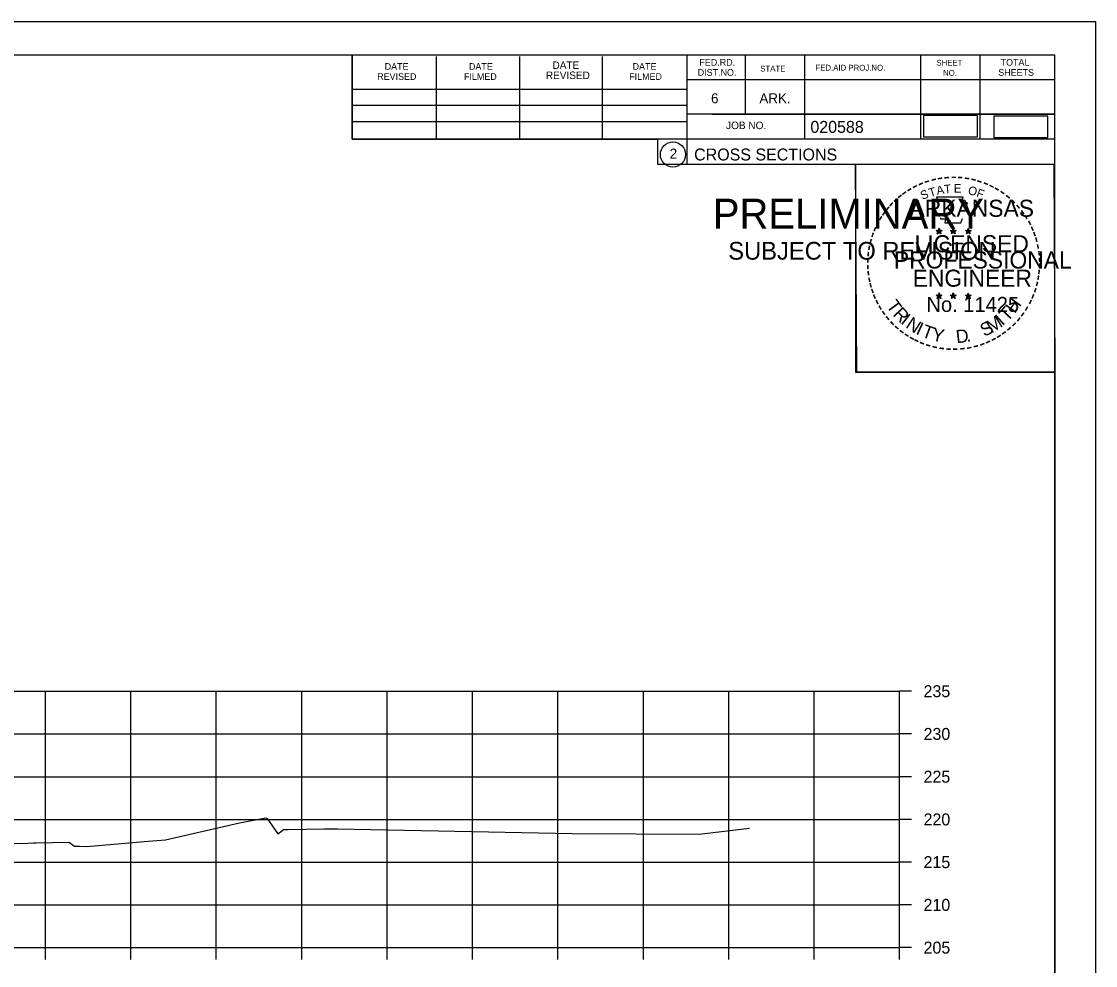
# Model space of a CAD drawing. Extents: x 1368968 to 1369915, y 377395 to 380381.
# Drawn here: x 1369789 to 1369914.7, y 378564.3 to 378674.7 of the extents above; entities that cross this region are included whole.
import ezdxf

# ---------------------------------------------------------------- set-up
doc = ezdxf.new("R2010")
doc.units = 0
for name, color, linetype in [('Default', 7, 'Continuous'), ('S_BREAKLINE_ANNOT', 7, 'Continuous'), ('S_BRIDGE', 7, 'Continuous'), ('S_BRIDGE_ANNOT', 7, 'Continuous'), ('S_BUILDING_ANNOT', 7, 'Continuous'), ('S_CAL_CORNER', 7, 'Continuous'), ('S_CTL_TABLE', 7, 'Continuous'), ('S_DITCHLINE_ANNOT', 7, 'Continuous'), ('S_DROP_INLET', 7, 'Continuous')]:
    doc.layers.add(name, color=color, linetype=linetype)

msp = doc.modelspace()

# ---------------------------------------------------------------- linework, layer by layer
at = {"layer": 'Default'}
for points in [[(1369894.57, 378661.22), (1369900.91, 378661.22), (1369900.91, 378663.74), (1369894.57, 378663.74)], [(1369902.8, 378661.14), (1369909.14, 378661.14), (1369909.14, 378663.66), (1369902.8, 378663.66)]]:
    msp.add_lwpolyline(points, close=True, dxfattribs=at)
at = {"layer": 'S_BREAKLINE_ANNOT'}
for p, q in [((1369891.78, 378566.37), (1369891.78, 378596.37)), ((1369893.18, 378596.37), (1369891.78, 378596.37)), ((1369893.18, 378591.37), (1369891.78, 378591.37)), ((1369893.18, 378586.37), (1369891.78, 378586.37)), ((1369893.18, 378581.37), (1369891.78, 378581.37)), ((1369893.18, 378576.37), (1369891.78, 378576.37)), ((1369893.18, 378571.37), (1369891.78, 378571.37)), ((1369611.78, 378566.37), (1369891.78, 378566.37)), ((1369791.78, 378564.97), (1369791.78, 378566.37)), ((1369801.78, 378564.97), (1369801.78, 378566.37)), ((1369811.78, 378564.97), (1369811.78, 378566.37)), ((1369821.78, 378564.97), (1369821.78, 378566.37)), ((1369831.78, 378564.97), (1369831.78, 378566.37)), ((1369841.78, 378564.97), (1369841.78, 378566.37)), ((1369851.78, 378564.97), (1369851.78, 378566.37)), ((1369861.78, 378564.97), (1369861.78, 378566.37)), ((1369871.78, 378564.97), (1369871.78, 378566.37)), ((1369881.78, 378564.97), (1369881.78, 378566.37)), ((1369891.78, 378564.97), (1369891.78, 378566.37)), ((1369893.18, 378566.37), (1369891.78, 378566.37))]:
    msp.add_line(p, q, dxfattribs=at)
at = {"layer": 'S_BRIDGE_ANNOT'}
for p, q in [((1369593.78, 378670.83), (1369909.96, 378670.83)), ((1369827.7, 378660.95), (1369827.7, 378670.83)), ((1369837.56, 378660.95), (1369837.56, 378670.63)), ((1369847.32, 378660.95), (1369847.32, 378670.63)), ((1369857, 378660.95), (1369857, 378670.63)), ((1369866.86, 378670.83), (1369866.86, 378658.03)), ((1369873.7, 378670.83), (1369873.7, 378663.89)), ((1369880.64, 378670.83), (1369880.64, 378660.95)), ((1369894.22, 378670.83), (1369894.22, 378660.95)), ((1369901.16, 378670.83), (1369901.16, 378660.95)), ((1369909.96, 378465.37), (1369909.96, 378670.83)), ((1369909.96, 378667.89), (1369866.86, 378667.89)), ((1369909.96, 378667.91), (1369909.96, 378667.91)), ((1369827.7, 378666.81), (1369866.86, 378666.81)), ((1369827.7, 378664.95), (1369866.86, 378664.95)), ((1369909.96, 378663.89), (1369866.86, 378663.89)), ((1369869.82, 378663.89), (1369909.96, 378663.89)), ((1369827.7, 378660.95), (1369827.7, 378663.01)), ((1369827.7, 378663.01), (1369866.86, 378663.01)), ((1369909.96, 378660.95), (1369827.7, 378660.95)), ((1369866.86, 378658.03), (1369909.96, 378658.03))]:
    msp.add_line(p, q, dxfattribs=at)
msp.add_circle((1369865.24, 378659.16), 1.47, dxfattribs=at)
at = {"layer": 'S_BUILDING_ANNOT'}
for p, q in [((1369896.39, 378650.54), (1369896.35, 378650.28)), ((1369896.39, 378650.17), (1369896.39, 378650.54)), ((1369896.39, 378650.54), (1369896.44, 378650.29)), ((1369898.06, 378650.54), (1369898.02, 378650.28)), ((1369898.06, 378650.17), (1369898.06, 378650.54)), ((1369898.06, 378650.54), (1369898.11, 378650.29)), ((1369899.82, 378650.52), (1369899.78, 378650.27)), ((1369899.82, 378650.16), (1369899.82, 378650.52)), ((1369899.82, 378650.52), (1369899.87, 378650.27)), ((1369896.04, 378650.28), (1369896.39, 378650.17)), ((1369896.04, 378650.28), (1369896.29, 378650.24)), ((1369896.04, 378650.28), (1369896.28, 378650.16)), ((1369896.17, 378649.87), (1369896.39, 378650.17)), ((1369896.17, 378649.87), (1369896.3, 378650.12)), ((1369896.17, 378649.87), (1369896.39, 378650.09)), ((1369896.74, 378650.28), (1369896.39, 378650.17)), ((1369896.6, 378649.87), (1369896.39, 378650.17)), ((1369896.6, 378649.87), (1369896.39, 378650.09)), ((1369896.74, 378650.28), (1369896.45, 378650.23)), ((1369896.6, 378649.87), (1369896.47, 378650.17)), ((1369896.74, 378650.28), (1369896.53, 378650.18)), ((1369897.71, 378650.28), (1369898.06, 378650.17)), ((1369897.71, 378650.28), (1369897.96, 378650.24)), ((1369897.71, 378650.28), (1369897.95, 378650.16)), ((1369897.84, 378649.87), (1369898.06, 378650.17)), ((1369897.84, 378649.87), (1369897.97, 378650.12)), ((1369897.84, 378649.87), (1369898.06, 378650.09)), ((1369898.41, 378650.28), (1369898.06, 378650.17)), ((1369898.27, 378649.87), (1369898.06, 378650.17)), ((1369898.27, 378649.87), (1369898.06, 378650.09)), ((1369898.41, 378650.28), (1369898.12, 378650.23)), ((1369898.27, 378649.87), (1369898.14, 378650.17)), ((1369898.41, 378650.28), (1369898.2, 378650.18)), ((1369899.48, 378650.27), (1369899.82, 378650.16)), ((1369899.48, 378650.27), (1369899.73, 378650.23)), ((1369899.48, 378650.27), (1369899.71, 378650.15)), ((1369899.61, 378649.86), (1369899.82, 378650.16)), ((1369899.61, 378649.86), (1369899.73, 378650.11)), ((1369899.61, 378649.86), (1369899.82, 378650.08)), ((1369900.17, 378650.27), (1369899.82, 378650.16)), ((1369900.04, 378649.86), (1369899.82, 378650.16)), ((1369900.04, 378649.86), (1369899.82, 378650.08)), ((1369900.17, 378650.27), (1369899.89, 378650.22)), ((1369900.04, 378649.86), (1369899.9, 378650.15)), ((1369900.17, 378650.27), (1369899.97, 378650.17)), ((1369896.39, 378642.96), (1369896.35, 378642.71)), ((1369896.39, 378642.6), (1369896.39, 378642.96)), ((1369896.39, 378642.96), (1369896.44, 378642.71)), ((1369898.06, 378642.96), (1369898.01, 378642.71)), ((1369898.06, 378642.6), (1369898.06, 378642.96)), ((1369898.06, 378642.96), (1369898.1, 378642.71)), ((1369899.82, 378642.95), (1369899.78, 378642.7)), ((1369899.82, 378642.59), (1369899.82, 378642.95)), ((1369899.82, 378642.95), (1369899.87, 378642.7)), ((1369896.04, 378642.71), (1369896.39, 378642.6)), ((1369896.04, 378642.71), (1369896.29, 378642.66)), ((1369896.04, 378642.71), (1369896.27, 378642.59)), ((1369896.17, 378642.3), (1369896.39, 378642.6)), ((1369896.17, 378642.3), (1369896.3, 378642.55)), ((1369896.17, 378642.3), (1369896.38, 378642.52)), ((1369896.6, 378642.3), (1369896.38, 378642.52)), ((1369896.73, 378642.71), (1369896.39, 378642.6)), ((1369896.6, 378642.3), (1369896.39, 378642.6)), ((1369896.73, 378642.71), (1369896.45, 378642.66)), ((1369896.6, 378642.3), (1369896.46, 378642.59)), ((1369896.73, 378642.71), (1369896.53, 378642.61)), ((1369897.71, 378642.71), (1369898.06, 378642.6)), ((1369897.71, 378642.71), (1369897.96, 378642.66)), ((1369897.71, 378642.71), (1369897.94, 378642.59)), ((1369897.84, 378642.3), (1369898.06, 378642.6)), ((1369897.84, 378642.3), (1369897.97, 378642.55)), ((1369897.84, 378642.3), (1369898.05, 378642.52)), ((1369898.27, 378642.3), (1369898.05, 378642.52)), ((1369898.4, 378642.71), (1369898.06, 378642.6)), ((1369898.27, 378642.3), (1369898.06, 378642.6)), ((1369898.4, 378642.71), (1369898.12, 378642.66)), ((1369898.27, 378642.3), (1369898.13, 378642.59)), ((1369898.4, 378642.71), (1369898.2, 378642.61)), ((1369899.47, 378642.7), (1369899.82, 378642.59)), ((1369899.47, 378642.7), (1369899.73, 378642.65)), ((1369899.47, 378642.7), (1369899.71, 378642.58)), ((1369899.61, 378642.29), (1369899.82, 378642.59)), ((1369899.61, 378642.29), (1369899.73, 378642.54)), ((1369899.61, 378642.29), (1369899.82, 378642.51)), ((1369900.17, 378642.7), (1369899.82, 378642.59)), ((1369900.04, 378642.29), (1369899.82, 378642.59)), ((1369900.04, 378642.29), (1369899.82, 378642.51)), ((1369900.17, 378642.7), (1369899.88, 378642.65)), ((1369900.04, 378642.29), (1369899.9, 378642.58)), ((1369900.17, 378642.7), (1369899.97, 378642.6))]:
    msp.add_line(p, q, dxfattribs=at)
for points in [[(1369896.08, 378654.16), (1369896.35, 378653.33)], [(1369899.59, 378653.24), (1369899.74, 378653.52), (1369899.05, 378653.5), (1369899.2, 378654.16), (1369896.08, 378654.16)], [(1369896.57, 378651.74), (1369896.57, 378651.65), (1369897.14, 378651.63), (1369897.08, 378651.16), (1369898.95, 378651.16), (1369899.15, 378651.69)], [(1369896.39, 378650.54), (1369896.6, 378649.87), (1369896.04, 378650.28), (1369896.74, 378650.28), (1369896.17, 378649.87), (1369896.39, 378650.54)], [(1369898.06, 378650.54), (1369898.27, 378649.87), (1369897.71, 378650.28), (1369898.41, 378650.28), (1369897.84, 378649.87), (1369898.06, 378650.54)], [(1369899.82, 378650.52), (1369900.04, 378649.86), (1369899.48, 378650.27), (1369900.17, 378650.27), (1369899.61, 378649.86), (1369899.82, 378650.52)], [(1369896.39, 378642.96), (1369896.6, 378642.3), (1369896.04, 378642.71), (1369896.73, 378642.71), (1369896.17, 378642.3), (1369896.39, 378642.96)], [(1369898.06, 378642.96), (1369898.27, 378642.3), (1369897.71, 378642.71), (1369898.4, 378642.71), (1369897.84, 378642.3), (1369898.06, 378642.96)], [(1369899.82, 378642.95), (1369900.04, 378642.29), (1369899.47, 378642.7), (1369900.17, 378642.7), (1369899.61, 378642.29), (1369899.82, 378642.95)]]:
    msp.add_lwpolyline(points, dxfattribs=at)
for centre, radius in [((1369896.39, 378650.17), 0.172), ((1369896.39, 378650.17), 0.145), ((1369896.39, 378650.17), 0.116), ((1369896.39, 378650.17), 0.0991), ((1369896.39, 378650.17), 0.0747), ((1369896.39, 378650.17), 0.0495), ((1369896.39, 378650.17), 0.0296), ((1369898.06, 378650.17), 0.172), ((1369898.06, 378650.17), 0.145), ((1369898.06, 378650.17), 0.116), ((1369898.06, 378650.17), 0.0991), ((1369898.06, 378650.17), 0.0747), ((1369898.06, 378650.17), 0.0495), ((1369898.06, 378650.17), 0.0296), ((1369899.82, 378650.16), 0.172), ((1369899.82, 378650.16), 0.145), ((1369899.82, 378650.16), 0.116), ((1369899.82, 378650.16), 0.0991), ((1369899.82, 378650.16), 0.0747), ((1369899.82, 378650.16), 0.0495), ((1369899.82, 378650.16), 0.0296), ((1369896.39, 378642.6), 0.172), ((1369896.39, 378642.6), 0.145), ((1369896.39, 378642.6), 0.116), ((1369896.39, 378642.6), 0.0991), ((1369896.39, 378642.6), 0.0747), ((1369896.39, 378642.6), 0.0495), ((1369896.39, 378642.6), 0.0296), ((1369898.05, 378642.6), 0.172), ((1369898.05, 378642.6), 0.145), ((1369898.05, 378642.6), 0.116), ((1369898.05, 378642.6), 0.0991), ((1369898.05, 378642.6), 0.0747), ((1369898.05, 378642.6), 0.0495), ((1369898.05, 378642.6), 0.0296), ((1369899.82, 378642.59), 0.172), ((1369899.82, 378642.59), 0.145), ((1369899.82, 378642.59), 0.116), ((1369899.82, 378642.59), 0.0991), ((1369899.82, 378642.59), 0.0747), ((1369899.82, 378642.59), 0.0495), ((1369899.82, 378642.59), 0.0296)]:
    msp.add_circle(centre, radius, dxfattribs=at)
at = {"layer": 'S_CTL_TABLE'}
msp.add_lwpolyline([(1369783.16, 378578.55), (1369789.73, 378578.6), (1369790.38, 378578.61), (1369790.67, 378578.61), (1369794.56, 378578.71), (1369794.93, 378578.43), (1369795.18, 378578.23), (1369795.79, 378578.24), (1369796.63, 378578.22), (1369803.33, 378578.78), (1369805.83, 378578.99), (1369814.49, 378580.96), (1369817.59, 378581.57), (1369817.74, 378581.46), (1369818.98, 378579.68), (1369819.56, 378580.12), (1369819.61, 378580.17), (1369820.19, 378580.18), (1369824.38, 378580.27), (1369825.17, 378580.27), (1369825.96, 378580.27), (1369853.45, 378579.72), (1369868.33, 378579.65), (1369874.21, 378580.33)], dxfattribs=at)
at = {"layer": 'S_DITCHLINE_ANNOT'}
for p, q in [((1369611.78, 378596.37), (1369891.78, 378596.37)), ((1369791.78, 378566.37), (1369791.78, 378596.37)), ((1369801.78, 378566.37), (1369801.78, 378596.37)), ((1369811.78, 378566.37), (1369811.78, 378596.37)), ((1369821.78, 378566.37), (1369821.78, 378596.37)), ((1369831.78, 378566.37), (1369831.78, 378596.37)), ((1369841.78, 378566.37), (1369841.78, 378596.37)), ((1369851.78, 378566.37), (1369851.78, 378596.37)), ((1369861.78, 378566.37), (1369861.78, 378596.37)), ((1369871.78, 378566.37), (1369871.78, 378596.37)), ((1369881.78, 378566.37), (1369881.78, 378596.37)), ((1369891.78, 378566.37), (1369891.78, 378596.37)), ((1369611.78, 378591.37), (1369891.78, 378591.37)), ((1369611.78, 378586.37), (1369891.78, 378586.37)), ((1369611.78, 378581.37), (1369891.78, 378581.37)), ((1369611.78, 378576.37), (1369891.78, 378576.37)), ((1369611.78, 378571.37), (1369891.78, 378571.37)), ((1369611.78, 378566.37), (1369891.78, 378566.37))]:
    msp.add_line(p, q, dxfattribs=at)
at = {"layer": 'S_DROP_INLET'}
for p, q in [((1369581.38, 378674.72), (1369914.71, 378674.72)), ((1369885.99, 378635.57), (1369885.99, 378635.57))]:
    msp.add_line(p, q, dxfattribs=at)
for points in [[(1369581.37, 378674.72), (1369914.71, 378674.72), (1369914.71, 378461.38), (1369581.37, 378461.38)], [(1369827.7, 378670.83), (1369827.7, 378660.95), (1369863.43, 378660.95), (1369863.43, 378658.03), (1369886.63, 378658.03), (1369886.63, 378633.69), (1369909.96, 378633.69), (1369909.96, 378465.37), (1369593.78, 378465.37), (1369593.78, 378670.83)], [(1369886.63, 378658.03), (1369909.84, 378658.03), (1369909.96, 378633.69), (1369886.75, 378633.69)]]:
    msp.add_lwpolyline(points, close=True, dxfattribs=at)

# ---------------------------------------------------------------- texts
at = {"layer": 'S_BRIDGE'}
for s, p in [('235', (1369894.58, 378595.67)), ('230', (1369894.58, 378590.67)), ('225', (1369894.58, 378585.67)), ('220', (1369894.58, 378580.67)), ('215', (1369894.58, 378575.67)), ('210', (1369894.58, 378570.67)), ('205', (1369894.58, 378565.67))]:
    msp.add_text(s, height=1.4, dxfattribs=at).set_placement(p)
at = {"layer": 'S_BRIDGE_ANNOT'}
for s, height, p in [('DATE', 0.782, (1369831.5, 378669.07)), ('DATE', 0.782, (1369841.36, 378669.07)), ('DATE', 0.879, (1369851.14, 378669.17)), ('DATE', 0.782, (1369860.52, 378669.07)), ('FED.RD.', 0.782, (1369868.34, 378669.55)), ('STATE', 0.684, (1369875.46, 378668.87)), ('FED.AID PROJ.NO.', 0.684, (1369881.92, 378668.97)), ('SHEET', 0.684, (1369896.08, 378669.55)), ('TOTAL', 0.782, (1369903.6, 378669.55)), ('REVISED', 0.782, (1369830.62, 378667.89)), ('FILMED', 0.782, (1369840.78, 378667.89)), ('REVISED', 0.879, (1369850.36, 378667.99)), ('FILMED', 0.782, (1369860.12, 378667.89)), ('DIST.NO.', 0.782, (1369868.14, 378668.37)), ('NO.', 0.684, (1369896.86, 378668.37)), ('SHEETS', 0.782, (1369903.32, 378668.37)), ('6', 1.17, (1369869.7, 378665.15)), ('ARK.', 1.172, (1369875.36, 378665.15)), ('020588', 1.4, (1369881.33, 378661.69)), ('JOB NO.', 0.879, (1369871.46, 378662.13)), ('2', 1.17, (1369864.86, 378658.68)), ('CROSS SECTIONS', 1.4, (1369867.72, 378658.46))]:
    msp.add_text(s, height=height, rotation=360, dxfattribs=at).set_placement(p)
at = {"layer": 'S_BUILDING_ANNOT'}
for s, height, rotation, p in [('-', 1.6, 28.7918, (1369893.56, 378654.7)), ('-', 1.6, 24.3072, (1369894.2, 378655.02)), ('-', 1.6, 19.1761, (1369894.83, 378655.29)), ('-', 1.6, 13.6301, (1369895.58, 378655.53)), ('A', 1, 11.2132, (1369896.18, 378654.42)), ('-', 1.6, 10.2193, (1369896.26, 378655.69)), ('T', 1, 6.0228, (1369897.03, 378654.59)), ('-', 1.6, 5.8968, (1369896.99, 378655.8)), ('-', 1.6, 0.1862, (1369897.76, 378655.87)), ('E', 1, 0.8323, (1369898.13, 378654.7)), ('-', 1.6, 357.743, (1369898.48, 378655.86)), ('-', 1.6, 352.1617, (1369899.23, 378655.8)), ('-', 1.6, 347.2049, (1369899.95, 378655.69)), ('-', 1.6, 342.3362, (1369900.58, 378655.53)), ('-', 1.6, 337.8551, (1369901.32, 378655.31)), ('-', 1.6, 334.1211, (1369901.95, 378655.04)), ('-', 1.6, 38.9507, (1369891.91, 378653.56)), ('-', 1.6, 36.2317, (1369892.39, 378653.94)), ('-', 1.6, 34.0636, (1369892.97, 378654.33)), ('S', 1, 21.594, (1369894.44, 378653.84)), ('T', 1, 16.4036, (1369895.35, 378654.17)), ('O', 1, 350.4515, (1369899.74, 378654.49)), ('F', 1, 340.0707, (1369900.69, 378654.26)), ('-', 1.6, 329.6409, (1369902.53, 378654.76)), ('-', 1.6, 325.8627, (1369903.17, 378654.4)), ('-', 1.6, 320.5297, (1369903.78, 378653.97)), ('-', 1.6, 50.6142, (1369890.63, 378652.18)), ('-', 1.6, 48.423, (1369891.03, 378652.66)), ('-', 1.6, 42.9622, (1369891.48, 378653.14)), ('ARKANSAS', 2, 360, (1369892.94, 378651.87)), ('-', 1.6, 315.5786, (1369904.38, 378653.48)), ('-', 1.6, 309.8797, (1369904.95, 378652.93)), ('-', 1.6, 58.0706, (1369889.89, 378651.08)), ('-', 1.6, 54.2325, (1369890.22, 378651.61)), ('-', 1.6, 306.6522, (1369905.47, 378652.33)), ('-', 1.4, 303.6753, (1369905.96, 378651.76)), ('-', 1.6, 67.7743, (1369889.32, 378649.86)), ('-', 1.6, 62.8713, (1369889.58, 378650.47)), ('-', 1.6, 299.6684, (1369906.28, 378651.16)), ('-', 1.6, 294.6628, (1369906.6, 378650.54)), ('-', 1.6, 75.461, (1369888.9, 378648.51)), ('-', 1.6, 72.3945, (1369889.1, 378649.23)), ('LICENSED', 2, 360, (1369893.53, 378647.72)), ('DWB', 0.01, 360, (1369896.38, 378650.17)), ('DWB', 0.01, 360, (1369898.05, 378650.17)), ('DWB', 0.01, 360, (1369899.81, 378650.16)), ('-', 1.6, 290.5728, (1369906.86, 378649.97)), ('-', 1.6, 285.1233, (1369907.09, 378649.39)), ('-', 1.6, 81.2013, (1369888.77, 378647.8)), ('-', 1.6, 280.5493, (1369907.29, 378648.64)), ('-', 1.6, 89.0622, (1369888.67, 378646.41)), ('-', 1.6, 85.1863, (1369888.69, 378647.11)), ('PROFESSIONAL', 2, 360, (1369891.11, 378645.82)), ('-', 1.6, 276.5962, (1369907.45, 378647.88)), ('-', 1.6, 274.3301, (1369907.51, 378647.15)), ('-', 1.6, 94.1959, (1369888.7, 378645.68)), ('-', 1.6, 98.9479, (1369888.78, 378645.02)), ('ENGINEER', 2, 360, (1369893.3, 378643.69)), ('-', 1.6, 263.5172, (1369907.53, 378645.86)), ('-', 1.6, 269.9407, (1369907.55, 378646.52)), ('-', 1.6, 101.7149, (1369888.91, 378644.28)), ('-', 1.6, 255.7626, (1369907.35, 378644.52)), ('-', 1.6, 260.9953, (1369907.46, 378645.2)), ('-', 1.6, 105.4578, (1369889.07, 378643.69)), ('-', 1.6, 109.0874, (1369889.29, 378643.06)), ('-', 1.6, 252.8681, (1369907.17, 378643.8)), ('-', 1.6, 114.0643, (1369889.54, 378642.46)), ('-', 1.6, 115.7289, (1369889.85, 378641.84)), ('T', 1.54, 306.0406, (1369890.15, 378641.44)), ('No. 11425', 1.757, 360, (1369894.92, 378640.74)), ('DWB', 0.01, 360, (1369896.37, 378642.59)), ('DWB', 0.01, 360, (1369898.04, 378642.59)), ('DWB', 0.01, 360, (1369899.81, 378642.58)), ('H', 1.54, 54.6088, (1369905.27, 378640.47)), ('-', 1.6, 244.6197, (1369906.68, 378642.5)), ('-', 1.6, 247.8887, (1369906.94, 378643.13)), ('-', 1.6, 120.4471, (1369890.2, 378641.26)), ('-', 1.6, 125.8934, (1369890.61, 378640.7)), ('R', 1.54, 314.005, (1369890.91, 378640.39)), ('I', 1.54, 321.9694, (1369891.81, 378639.46)), ('I', 1.54, 42.1136, (1369903.81, 378639.05)), ('T', 1.54, 46.6444, (1369904.38, 378639.53)), ('-', 1.6, 233.8452, (1369905.89, 378641.1)), ('-', 1.6, 239.0712, (1369906.29, 378641.75)), ('-', 1.6, 130.7181, (1369891.07, 378640.15)), ('-', 1.6, 134.2238, (1369891.59, 378639.6)), ('N', 1.54, 326.5002, (1369892.38, 378638.98)), ('I', 1.54, 335.3603, (1369893.58, 378638.2)), ('T', 1.54, 339.8912, (1369894.25, 378637.87)), ('S', 1.54, 26.9312, (1369901.69, 378637.8)), ('M', 1.54, 32.6563, (1369902.53, 378638.2)), ('-', 1.6, 225.7653, (1369904.98, 378639.97)), ('-', 1.6, 231.2538, (1369905.46, 378640.53)), ('-', 1.6, 138.9338, (1369892.11, 378639.14)), ('-', 1.6, 144.6463, (1369892.67, 378638.73)), ('-', 1.6, 148.0898, (1369893.23, 378638.36)), ('Y', 1.54, 347.8556, (1369895.46, 378637.43)), ('D', 1.54, 6.3969, (1369898.45, 378637.07)), ('-', 1.6, 212.2491, (1369903.37, 378638.6)), ('-', 1.6, 215.7363, (1369903.91, 378638.99)), ('-', 1.6, 221.0851, (1369904.45, 378639.46)), ('-', 1.6, 151.5704, (1369893.81, 378638.03)), ('-', 1.6, 154.6002, (1369894.33, 378637.79)), ('-', 1.6, 158.5612, (1369894.95, 378637.53)), ('-', 1.6, 162.7983, (1369895.64, 378637.32)), ('-', 1.6, 167.5555, (1369896.36, 378637.16)), ('-', 1.6, 191.2858, (1369900.16, 378637.22)), ('.', 1.54, 13.7642, (1369899.64, 378637.2)), ('-', 1.6, 195.4743, (1369900.89, 378637.42)), ('-', 1.6, 200.7184, (1369901.57, 378637.66)), ('-', 1.6, 204.2516, (1369902.19, 378637.93)), ('-', 1.6, 207.3568, (1369902.81, 378638.25)), ('-', 1.6, 173.1155, (1369897.13, 378637.05)), ('-', 1.6, 176.5183, (1369897.88, 378636.99)), ('-', 1.6, 181.5918, (1369898.62, 378637.01)), ('-', 1.6, 185.8167, (1369899.43, 378637.09))]:
    msp.add_text(s, height=height, rotation=rotation, dxfattribs=at).set_placement(p)
at = {"layer": 'S_CAL_CORNER'}
for s, height, p in [('PRELIMINARY', 3.5, (1369869.91, 378650.49)), ('DWB', 0.01, (1369870.65, 378652.34)), ('SUBJECT TO REVISION', 2.0751, (1369871.72, 378646.86))]:
    msp.add_text(s, height=height, rotation=360, dxfattribs=at).set_placement(p)

doc.saveas('drawing.dxf')
